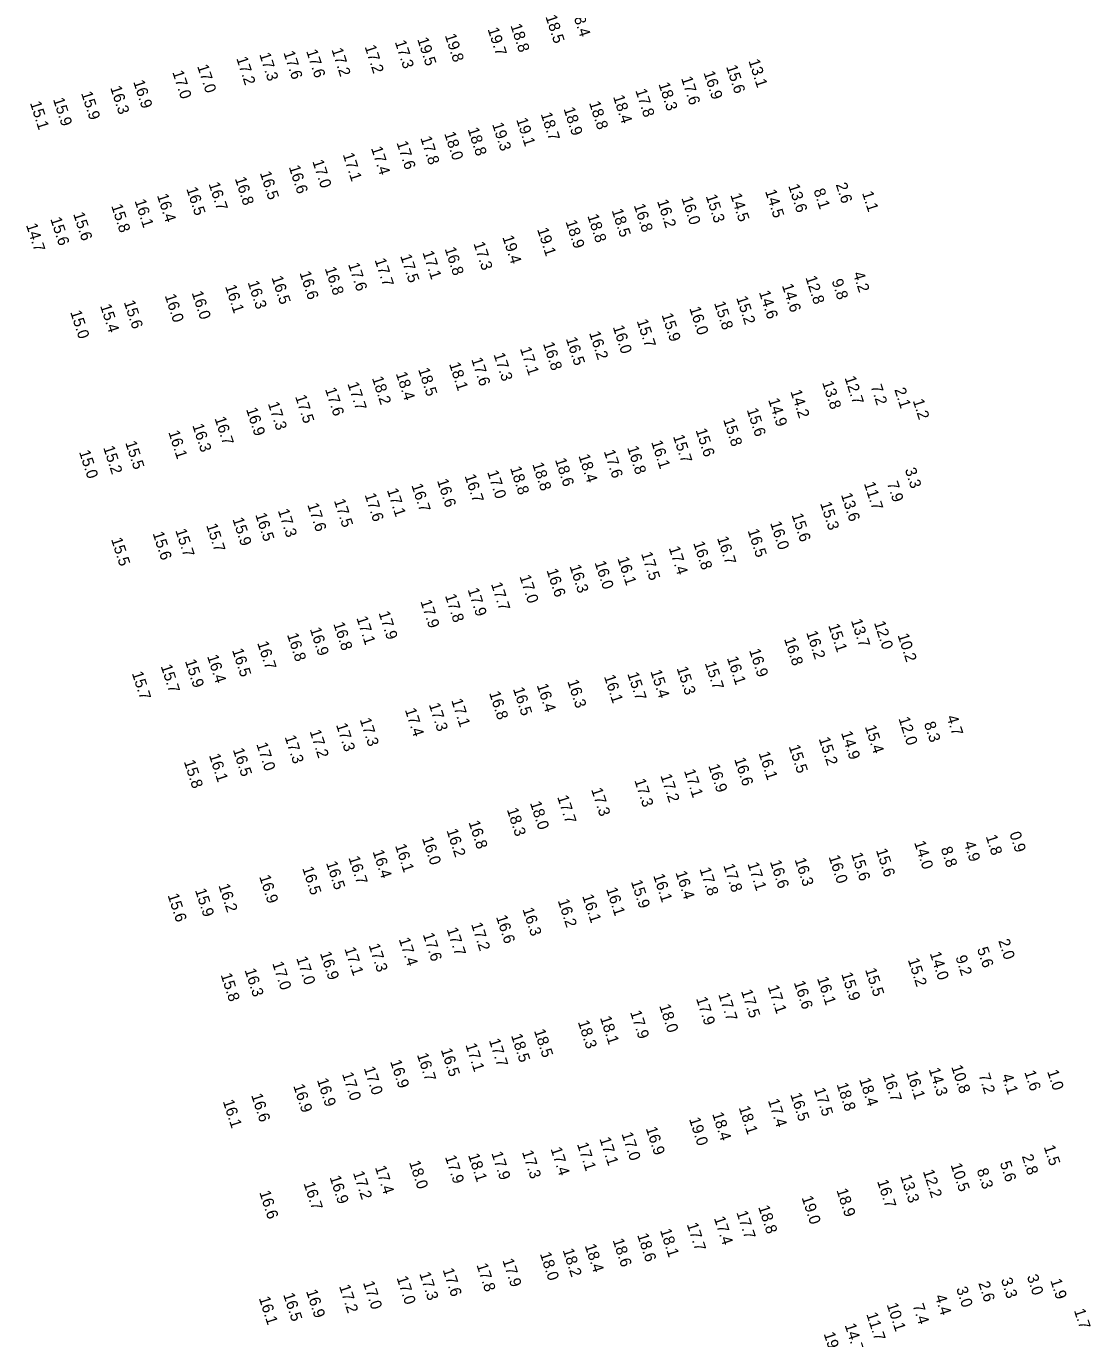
# Model space of a CAD drawing. Extents: x 1023796 to 1112670, y 656573 to 837340.
# Drawn here: x 1089867 to 1090340, y 707894 to 708478 of the extents above; entities that cross this region are included whole.
import ezdxf

# ---------------------------------------------------------------- set-up
doc = ezdxf.new("R2010")
doc.units = 0
doc.layers.add('V-TOPO-SOUN', color=7, linetype='Continuous')

msp = doc.modelspace()

# ---------------------------------------------------------------- texts
at = {"layer": 'V-TOPO-SOUN'}
for s, p in [('18.5 ', (1090097.74, 708482.68)), ('18.4 ', (1090109.26, 708485.62)), ('19.8 ', (1090052.96, 708474.34)), ('19.7 ', (1090072.01, 708477.09)), ('18.8 ', (1090082.16, 708478.73)), ('17.2 ', (1090017.29, 708469.29)), ('17.3 ', (1090030.71, 708471.42)), ('19.5 ', (1090040.67, 708472.66)), ('17.2 ', (1089960.18, 708464.1)), ('17.3 ', (1089970.38, 708465.91)), ('17.6 ', (1089981.15, 708466.66)), ('17.6 ', (1089991.28, 708467.33)), ('17.2 ', (1090002.55, 708467.97)), ('13.1 ', (1090188.06, 708462.99)), ('17.0 ', (1089931.72, 708457.95)), ('17.0 ', (1089942.76, 708460.61)), ('16.9 ', (1090168.08, 708457.71)), ('15.6 ', (1090178.13, 708460.37)), ('16.3 ', (1089904.07, 708451.09)), ('16.9 ', (1089914.32, 708453.7)), ('18.3 ', (1090148.04, 708452.66)), ('17.6 ', (1090158.1, 708455.27)), ('15.9 ', (1089878.62, 708445.85)), ('15.9 ', (1089891.11, 708448.61)), ('18.4 ', (1090127.82, 708447.03)), ('17.8 ', (1090137.76, 708449.8)), ('15.1 ', (1089868.35, 708444.24)), ('18.7 ', (1090095.63, 708439.31)), ('18.9 ', (1090105.79, 708441.62)), ('18.8 ', (1090117.14, 708444.29)), ('19.3 ', (1090074.01, 708434.78)), ('19.1 ', (1090084.73, 708436.87)), ('17.8 ', (1090042.07, 708428.67)), ('18.0 ', (1090052.69, 708430.67)), ('18.8 ', (1090063.12, 708432.56)), ('17.4 ', (1090020.14, 708424.12)), ('17.6 ', (1090031.48, 708426.53)), ('17.0 ', (1089994.02, 708418.25)), ('17.1 ', (1090007.55, 708421.3)), ('16.8 ', (1089959.53, 708410.58)), ('16.5 ', (1089970.66, 708413.08)), ('16.6 ', (1089983.54, 708415.74)), ('16.5 ', (1089937.95, 708406.05)), ('16.7 ', (1089947.83, 708408.22)), ('14.5 ', (1090195.47, 708404.97)), ('13.6 ', (1090205.77, 708407.36)), ('8.1', (1090217.04, 708405.33)), ('2.6', (1090226.93, 708407.94)), ('15.8 ', (1089904.51, 708398.45)), ('16.1 ', (1089914.92, 708400.66)), ('16.4 ', (1089924.86, 708403.09)), ('16.8 ', (1090137.04, 708398.63)), ('16.2 ', (1090147.4, 708400.5)), ('16.0 ', (1090158.25, 708401.89)), ('15.3 ', (1090169.06, 708402.78)), ('14.5 ', (1090180.01, 708403.28)), ('1.1', (1090238.62, 708404.18)), ('15.6 ', (1089877.41, 708392.64)), ('15.6 ', (1089887.6, 708394.84)), ('18.8 ', (1090116.39, 708393.98)), ('18.5 ', (1090127.2, 708396.41)), ('14.7 ', (1089866.6, 708389.89)), ('19.1 ', (1090094.04, 708387.96)), ('18.9 ', (1090106.68, 708391.37)), ('17.3 ', (1090065.71, 708381.68)), ('19.4 ', (1090078.57, 708384.54)), ('17.5 ', (1090033.11, 708376.13)), ('17.1 ', (1090043.02, 708377.67)), ('16.8 ', (1090052.89, 708379.34)), ('16.8 ', (1089999.54, 708370.56)), ('17.6 ', (1090009.93, 708372.4)), ('17.7 ', (1090021.73, 708374.36)), ('16.3 ', (1089965.22, 708364.37)), ('16.5 ', (1089975.85, 708366.49)), ('16.6 ', (1089988.31, 708368.6)), ('12.8 ', (1090213.43, 708366.53)), ('9.8', (1090225.09, 708365.05)), ('4.2', (1090234.58, 708368.31)), ('16.0 ', (1089928.33, 708358.45)), ('16.0 ', (1089940.33, 708359.75)), ('16.1 ', (1089955.18, 708362.57)), ('15.2 ', (1090182.65, 708357.49)), ('14.6 ', (1090192.72, 708359.99)), ('14.6 ', (1090202.97, 708363)), ('15.4 ', (1089899.57, 708353.93)), ('15.6 ', (1089910.12, 708355.6)), ('16.0 ', (1090161.76, 708352.84)), ('15.8 ', (1090172.76, 708355.18)), ('15.0 ', (1089886.27, 708351.15)), ('15.7 ', (1090138.34, 708347.22)), ('15.9 ', (1090149.43, 708349.9)), ('16.2 ', (1090117.16, 708341.85)), ('16.0 ', (1090127.71, 708344.51)), ('17.1 ', (1090086.41, 708334.88)), ('16.8 ', (1090096.65, 708337.05)), ('16.5 ', (1090106.82, 708339.27)), ('17.6 ', (1090064.71, 708330.16)), ('17.3 ', (1090074.65, 708332.29)), ('18.4 ', (1090031.16, 708323.75)), ('18.5 ', (1090041.1, 708325.6)), ('18.1 ', (1090054.86, 708328.05)), ('17.6 ', (1089999.66, 708316.79)), ('17.7 ', (1090009.64, 708319.24)), ('18.2 ', (1090020.54, 708321.78)), ('13.8 ', (1090220.86, 708319.78)), ('12.7 ', (1090230.85, 708321.89)), ('7.2', (1090242.47, 708318.08)), ('2.1', (1090253.01, 708316.68)), ('17.5 ', (1089986.35, 708313.54)), ('14.9 ', (1090196.85, 708312.06)), ('14.2 ', (1090206.73, 708315.83)), ('1.2', (1090261.19, 708311.69)), ('16.9 ', (1089964.53, 708307.9)), ('17.3 ', (1089974.22, 708310.46)), ('15.6 ', (1090187.31, 708307.65)), ('16.3 ', (1089940.61, 708300.71)), ('16.7 ', (1089950.5, 708303.83)), ('15.8 ', (1090176.82, 708303.22)), ('16.1 ', (1089929.92, 708297.7)), ('16.1 ', (1090144.79, 708293.27)), ('15.7 ', (1090154.49, 708295.82)), ('15.6 ', (1090164.55, 708298.6)), ('15.0 ', (1089890.18, 708288.92)), ('15.2 ', (1089900.95, 708290.85)), ('15.5 ', (1089910.75, 708293.03)), ('17.6 ', (1090123.71, 708289.12)), ('16.8 ', (1090134.09, 708290.79)), ('18.8 ', (1090081.99, 708281.72)), ('18.8 ', (1090091.88, 708283.47)), ('18.6 ', (1090101.98, 708285.41)), ('18.4 ', (1090112.42, 708287.13)), ('16.6 ', (1090049.48, 708276.14)), ('16.7 ', (1090061.75, 708278.21)), ('17.0 ', (1090071.82, 708279.94)), ('3.3', (1090257.66, 708281.03)), ('17.1 ', (1090027.19, 708271.93)), ('16.7 ', (1090038.09, 708274.03)), ('13.6 ', (1090229.22, 708269.86)), ('11.7 ', (1090239.46, 708274.82)), ('7.9', (1090249.71, 708274.94)), ('17.6 ', (1089991.8, 708265.36)), ('17.5 ', (1090003.61, 708267.22)), ('17.6 ', (1090017.29, 708269.79)), ('15.3 ', (1090219.97, 708265.95)), ('15.9 ', (1089958.47, 708258.96)), ('16.5 ', (1089968.6, 708260.99)), ('17.3 ', (1089978.67, 708262.79)), ('15.6 ', (1090207.31, 708260.79)), ('15.6 ', (1089922.95, 708252.65)), ('15.7 ', (1089933.03, 708253.97)), ('15.7 ', (1089946.75, 708256.24)), ('16.5 ', (1090187.71, 708253.88)), ('16.0 ', (1090197.72, 708257.24)), ('15.5 ', (1089904.44, 708249.99)), ('16.8 ', (1090163.5, 708248.32)), ('16.7 ', (1090174.09, 708250.56)), ('16.1 ', (1090129.77, 708241.42)), ('17.5 ', (1090140.28, 708243.61)), ('17.4 ', (1090152.6, 708246.13)), ('16.6 ', (1090098.22, 708236.18)), ('16.3 ', (1090108.46, 708237.96)), ('16.0 ', (1090119.59, 708239.65)), ('17.7 ', (1090073.49, 708230.1)), ('17.0 ', (1090086.18, 708233.41)), ('17.8 ', (1090053.03, 708224.89)), ('17.9 ', (1090063.13, 708227.59)), ('17.9 ', (1090023.47, 708217.23)), ('17.9 ', (1090042.08, 708222.37)), ('16.8 ', (1090003.34, 708212.39)), ('17.1 ', (1090013.62, 708214.96)), ('15.1 ', (1090223.59, 708211.64)), ('13.7 ', (1090233.66, 708213.81)), ('12.0 ', (1090243.94, 708212.84)), ('16.8 ', (1089982.74, 708207.51)), ('16.9 ', (1089992.89, 708210.05)), ('16.8 ', (1090203.92, 708205.62)), ('16.2 ', (1090213.77, 708208.5)), ('10.2 ', (1090254.44, 708207.31)), ('16.5 ', (1089958.29, 708200.65)), ('16.7 ', (1089969.48, 708203.83)), ('16.9 ', (1090188.37, 708200.53)), ('15.9 ', (1089937.31, 708195.81)), ('16.4 ', (1089947.17, 708197.88)), ('15.7 ', (1090168.62, 708194.9)), ('16.1 ', (1090178.47, 708197.11)), ('15.7 ', (1089913.69, 708190.41)), ('15.7 ', (1089926.55, 708193.5)), ('16.1 ', (1090123.78, 708188.94)), ('15.7 ', (1090134.19, 708190.11)), ('15.4 ', (1090144.43, 708191.19)), ('15.3 ', (1090156.12, 708192.6)), ('16.5 ', (1090083.3, 708183.37)), ('16.4 ', (1090093.87, 708184.98)), ('16.3 ', (1090107.47, 708186.76)), ('17.3 ', (1090045.85, 708176.39)), ('17.1 ', (1090055.82, 708178.31)), ('16.8 ', (1090072.67, 708181.59)), ('17.4 ', (1090035.18, 708174.09)), ('4.7', (1090276.22, 708170.88)), ('17.3 ', (1090004.57, 708167.39)), ('17.3 ', (1090015.11, 708169.71)), ('15.4 ', (1090239.87, 708166.55)), ('12.0 ', (1090254.82, 708170.19)), ('8.3', (1090266.18, 708168)), ('17.3 ', (1089981.7, 708162.01)), ('17.2 ', (1089992.81, 708164.49)), ('15.2 ', (1090219.33, 708161.19)), ('14.9 ', (1090229.28, 708163.81)), ('16.1 ', (1089948.01, 708153.82)), ('16.5 ', (1089958.64, 708156.31)), ('17.0 ', (1089969.09, 708158.79)), ('16.1 ', (1090192.58, 708154.76)), ('15.5 ', (1090205.98, 708157.77)), ('15.8 ', (1089936.84, 708151.01)), ('16.9 ', (1090170.2, 708149.19)), ('16.6 ', (1090181.73, 708152.1)), ('17.3 ', (1090137.31, 708142.68)), ('17.2 ', (1090148.9, 708144.77)), ('17.1 ', (1090159.39, 708146.93)), ('17.3 ', (1090118.09, 708138.59)), ('18.3 ', (1090080.56, 708129.67)), ('18.0 ', (1090090.86, 708132.62)), ('17.7 ', (1090102.97, 708135.28)), ('16.8 ', (1090063.51, 708124.03)), ('16.2 ', (1090053.71, 708120.41)), ('0.9', (1090304.2, 708118.99)), ('16.1 ', (1090030.81, 708113.61)), ('16.0 ', (1090042.79, 708116.92)), ('14.0 ', (1090261.81, 708115)), ('8.8', (1090273.65, 708112.3)), ('4.9', (1090283.89, 708114.84)), ('1.8', (1090293.67, 708117.69)), ('16.7 ', (1090010.08, 708108.21)), ('16.4 ', (1090020.84, 708110.97)), ('16.6 ', (1090197.62, 708106.45)), ('16.3 ', (1090208.6, 708107.42)), ('16.0 ', (1090223.75, 708108.64)), ('15.6 ', (1090233.8, 708109.81)), ('15.6 ', (1090244.82, 708111.58)), ('16.5 ', (1089989.51, 708103.58)), ('16.5 ', (1090000.1, 708105.92)), ('16.4 ', (1090155.6, 708101.6)), ('17.8 ', (1090166.28, 708103.21)), ('17.8 ', (1090176.88, 708104.79)), ('17.1 ', (1090187.65, 708105.49)), ('16.2 ', (1089952.22, 708095.87)), ('16.9 ', (1089970.37, 708099.8)), ('15.9 ', (1090135.76, 708097.6)), ('16.1 ', (1090145.68, 708100.33)), ('15.6 ', (1089929.61, 708091.53)), ('15.9 ', (1089941.79, 708093.8)), ('16.2 ', (1090103.23, 708089.12)), ('16.1 ', (1090114.1, 708091.17)), ('16.1 ', (1090124.73, 708094.28)), ('16.3 ', (1090087.52, 708085.27)), ('17.2 ', (1090064.65, 708078.66)), ('16.6 ', (1090075.74, 708081.91)), ('17.4 ', (1090032.47, 708071.92)), ('17.6 ', (1090043.18, 708074.04)), ('17.7 ', (1090053.79, 708076.41)), ('2.0', (1090299.27, 708071.27)), ('16.9 ', (1089997.41, 708065.71)), ('17.1 ', (1090008.29, 708067.69)), ('17.3 ', (1090019.05, 708069.26)), ('14.0 ', (1090268.75, 708065.65)), ('5.6', (1090289.79, 708067.62)), ('17.0 ', (1089976.16, 708061.25)), ('17.0 ', (1089986.85, 708063.54)), ('15.2 ', (1090258.99, 708062.77)), ('9.2', (1090280.18, 708063.98)), ('15.8 ', (1089953.21, 708056.1)), ('16.3 ', (1089963.86, 708058.22)), ('16.1 ', (1090218.58, 708054.51)), ('15.9 ', (1090229.37, 708056.45)), ('15.5 ', (1090239.96, 708058.38)), ('17.5 ', (1090184.79, 708048.81)), ('17.1 ', (1090196.64, 708050.74)), ('16.6 ', (1090208.25, 708052.68)), ('18.0 ', (1090148.37, 708042.29)), ('17.9 ', (1090164.77, 708045.52)), ('17.7 ', (1090174.66, 708047.36)), ('18.1 ', (1090122.02, 708036.99)), ('17.9 ', (1090135.4, 708039.5)), ('18.5 ', (1090092.65, 708031.2)), ('18.3 ', (1090112.17, 708035.11)), ('17.1 ', (1090062.14, 708024.9)), ('17.7 ', (1090072.57, 708026.98)), ('18.5 ', (1090082.43, 708029.07)), ('16.7 ', (1090040.55, 708020.54)), ('16.5 ', (1090051.18, 708022.69)), ('17.0 ', (1090016.89, 708014.55)), ('16.9 ', (1090028.63, 708017.51)), ('14.3 ', (1090268.28, 708014.01)), ('10.8 ', (1090278.32, 708015.16)), ('1.6', (1090310.84, 708012.81)), ('1.0', (1090321, 708013.07)), ('16.9 ', (1089996.04, 708009.31)), ('17.0 ', (1090007.22, 708011.99)), ('18.8 ', (1090227.31, 708007.32)), ('18.4 ', (1090237.34, 708009.51)), ('16.7 ', (1090247.8, 708011.46)), ('16.1 ', (1090258.24, 708012.58)), ('7.2', (1090290.47, 708011.43)), ('4.1', (1090300.73, 708011.23)), ('16.6 ', (1089966.79, 708002.51)), ('16.9 ', (1089985.52, 708006.69)), ('16.5 ', (1090206.69, 708002.82)), ('17.5 ', (1090217.22, 708005.06)), ('16.1 ', (1089954.17, 707999.79)), ('18.1 ', (1090183.74, 707996.96)), ('17.4 ', (1090196.74, 708000.18)), ('19.0 ', (1090161.63, 707991.91)), ('18.4 ', (1090171.93, 707994.18)), ('17.0 ', (1090131.59, 707985.29)), ('16.9 ', (1090142.39, 707987.72)), ('17.4 ', (1090100.01, 707978.64)), ('17.1 ', (1090111.79, 707980.73)), ('17.1 ', (1090121.76, 707983.1)), ('1.5', (1090319.48, 707979.52)), ('18.0 ', (1090037.04, 707972.64)), ('17.9 ', (1090053.04, 707975.04)), ('18.1 ', (1090063.31, 707975.84)), ('17.9 ', (1090073.68, 707976.67)), ('17.3 ', (1090087.29, 707977.23)), ('5.6', (1090299.91, 707972.31)), ('2.8', (1090309.69, 707975.39)), ('16.9 ', (1090001.68, 707966)), ('17.2 ', (1090012.09, 707967.99)), ('17.4 ', (1090021.87, 707970.39)), ('13.3 ', (1090255.61, 707966.45)), ('12.2 ', (1090265.69, 707968.66)), ('10.5 ', (1090278.03, 707971.48)), ('8.3', (1090289.65, 707969.12)), ('16.7 ', (1089990.11, 707963.24)), ('18.9 ', (1090227.23, 707960.24)), ('16.7 ', (1090245.31, 707964.17)), ('16.6 ', (1089970.39, 707959.3)), ('19.0 ', (1090211.74, 707956.94)), ('17.7 ', (1090182.71, 707950.34)), ('18.8 ', (1090192.43, 707952.72)), ('17.7 ', (1090160.63, 707945.01)), ('17.4 ', (1090172.72, 707947.78)), ('18.6 ', (1090127.65, 707937.97)), ('18.6 ', (1090138.56, 707940.27)), ('18.1 ', (1090148.71, 707942.34)), ('18.0 ', (1090095.27, 707931.9)), ('18.2 ', (1090105.4, 707933.53)), ('18.4 ', (1090115.23, 707935.55)), ('17.8 ', (1090067.06, 707926.93)), ('17.9 ', (1090078.61, 707929.02)), ('17.0 ', (1090031.51, 707921.22)), ('17.3 ', (1090041.62, 707923.07)), ('17.6 ', (1090052.01, 707924.77)), ('3.3', (1090300.42, 707920.42)), ('3.0', (1090311.96, 707921.84)), ('1.9', (1090322.4, 707920.03)), ('16.5 ', (1089981.03, 707913.75)), ('16.9 ', (1089991.22, 707915.24)), ('17.2 ', (1090005.9, 707917.43)), ('17.0 ', (1090016.56, 707919.04)), ('3.0', (1090280.51, 707916.42)), ('2.6', (1090290.38, 707918.85)), ('16.1 ', (1089970.2, 707912.18)), ('10.1 ', (1090249.59, 707909.29)), ('7.4', (1090261.12, 707908.9)), ('4.4', (1090271.01, 707912.97)), ('11.7 ', (1090240.52, 707905.05)), ('1.7', (1090332.91, 707906.71)), ('19.5 ', (1090221.56, 707896.31)), ('14.7 ', (1090230.89, 707900.17))]:
    msp.add_text(s, height=5, rotation=288, dxfattribs=at).set_placement(p)

doc.saveas('drawing.dxf')
